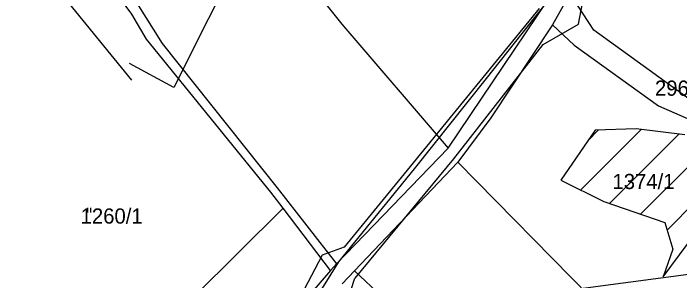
# Model space of a CAD drawing. Extents: x -564810 to -550519, y -1045831 to -1034011.
# Drawn here: x -554205.9 to -553982, y -1038743.2 to -1038653.5 of the extents above; entities that cross this region are included whole.
import ezdxf

# ---------------------------------------------------------------- set-up
doc = ezdxf.new("R2010")
doc.units = 0
for name, color, linetype in [('Biokoridory', 7, 'Continuous'), ('KN stav', 7, 'Continuous'), ('Parcelní čísla', 7, 'Continuous'), ('Vedení VN', 7, 'Continuous'), ('Vrstva 39', 7, 'Continuous'), ('zamokř ploch', 7, 'Continuous')]:
    doc.layers.add(name, color=color, linetype=linetype)

msp = doc.modelspace()

# ---------------------------------------------------------------- linework, layer by layer
at = {"layer": 'Biokoridory'}
for points in [[(-554166.15, -1038675.89), (-554257.77, -1038563.66), (-554316.17, -1038448), (-554353.97, -1038355.23), (-554404.36, -1038287.66), (-554483.38, -1038224.68), (-554553.23, -1038193.76), (-554605.91, -1038189.18), (-554631.11, -1038158.26), (-554628.82, -1038068.93)], [(-553958.49, -1038498.58), (-554005.44, -1038500.87), (-554059.27, -1038494), (-554152.03, -1038678.38), (-554166.92, -1038670.36)]]:
    msp.add_lwpolyline(points, dxfattribs=at)
at = {"layer": 'KN stav'}
for p, q in [((-554166.05, -1038653.83), (-554182.21, -1038632.12)), ((-554115.53, -1038632.06), (-554095.54, -1038657.08)), ((-554059.83, -1038698.78), (-554026.09, -1038648.58)), ((-554010.92, -1038659.16), (-554018.15, -1038648.04)), ((-554164.45, -1038650.04), (-554155.87, -1038663.66)), ((-554021.2, -1038651), (-554024.82, -1038657.31)), ((-554161.17, -1038662.14), (-554166.05, -1038653.83)), ((-554095.54, -1038657.08), (-554059.83, -1038698.78)), ((-554024.82, -1038657.31), (-554045.45, -1038688.56)), ((-554024.82, -1038657.31), (-554017.44, -1038664.15)), ((-553977.68, -1038683.07), (-554010.92, -1038659.16)), ((-554119.4, -1038713.5), (-554161.17, -1038662.14)), ((-554155.87, -1038663.66), (-554117.32, -1038712.06)), ((-554017.44, -1038664.15), (-553989.15, -1038684.55)), ((-553989.15, -1038684.55), (-553949.33, -1038701.84)), ((-554045.45, -1038688.56), (-554056.62, -1038703.41)), ((-554059.83, -1038698.78), (-554097.31, -1038737.52)), ((-554056.62, -1038703.41), (-554091.3, -1038739.91)), ((-554056.62, -1038703.41), (-554005.71, -1038755.12)), ((-554117.32, -1038712.06), (-554097.31, -1038737.52)), ((-554115.3, -1038718.86), (-554119.4, -1038713.5)), ((-554115.3, -1038718.86), (-554182.27, -1038785.24)), ((-554099.39, -1038739.76), (-554115.3, -1038718.86)), ((-554097.31, -1038737.52), (-554099.39, -1038739.76)), ((-554099.39, -1038739.76), (-554109.03, -1038750.89)), ((-554091.3, -1038739.91), (-554095.38, -1038744.23)), ((-554091.3, -1038739.91), (-554031.72, -1038795.33))]:
    msp.add_line(p, q, dxfattribs=at)
at = {"layer": 'Vedení VN'}
msp.add_line((-554071.24, -1038705.62), (-554096.68, -1038736.92), dxfattribs=at)
for points in [[(-554311.13, -1038894.55), (-554183.26, -1038768.06), (-553948.71, -1038736.97), (-553887.24, -1038715.77), (-553721.22, -1038534.86), (-553615.96, -1038471.97), (-553583.46, -1038409.78), (-553495.15, -1038284), (-553204.09, -1037884.03), (-552966, -1037802.05), (-552952.58, -1037796.4), (-552903.13, -1037697.47), (-552835.31, -1037471.34), (-552755.48, -1037231.07), (-552629.72, -1036976.67), (-552323.11, -1036754.78)], [(-553955.59, -1038579.22), (-553988.09, -1038607.6), (-554020.47, -1038641.81), (-554047.02, -1038675.37), (-554071.24, -1038705.62)], [(-554096.68, -1038736.92), (-554118.94, -1038772.7), (-554128.71, -1038814.06), (-554134.81, -1038849.08)]]:
    msp.add_lwpolyline(points, dxfattribs=at)
at = {"layer": 'Vrstva 39'}
for points in [[(-554091.1, -1038742.38), (-554057.87, -1038702.35), (-554027.86, -1038664.01), (-554015.99, -1038657.18), (-554014.1, -1038647.02)], [(-554029.29, -1038651.87), (-554072.58, -1038704.89), (-554094.74, -1038731.99), (-554102.1, -1038734.61), (-554115.51, -1038760.06), (-554122.25, -1038780.51), (-554129.57, -1038803.8), (-554129.11, -1038811.18), (-554131.32, -1038821.94), (-554135.18, -1038847.77), (-554139.01, -1038862.97), (-554143.18, -1038874.21), (-554144.22, -1038876.54), (-554147.43, -1038884.44), (-554148.93, -1038887.41), (-554147.87, -1038888.88)], [(-554142.9, -1038891.74), (-554140.2, -1038886.48), (-554141.58, -1038886.44), (-554140.3, -1038883.07), (-554133.53, -1038860.14), (-554126.48, -1038842.69), (-554120.6, -1038813.19), (-554114.84, -1038790.09), (-554109.67, -1038776.6), (-554103.54, -1038762.51), (-554093.82, -1038750.69), (-554091.2, -1038742.38)]]:
    msp.add_lwpolyline(points, dxfattribs=at)
at = {"layer": 'zamokř ploch'}
for p, q in [((-553995.16, -1038720.92), (-553964.02, -1038689.79)), ((-554010.48, -1038692.65), (-554021.92, -1038709.52)), ((-554015.31, -1038712.79), (-553994.97, -1038692.45)), ((-554012.94, -1038696.28), (-554009.28, -1038692.62)), ((-553996.64, -1038692.25), (-554010.48, -1038692.65)), ((-554005.66, -1038717.29), (-553982.37, -1038693.99)), ((-553980.26, -1038694.25), (-553996.64, -1038692.25)), ((-553986.29, -1038726.2), (-553953.97, -1038693.88)), ((-554021.92, -1038709.52), (-554007.48, -1038716.66)), ((-553987.62, -1038741.93), (-553966.84, -1038713.84)), ((-554180.99, -1038718.81), (-554180.99, -1038720.31)), ((-554179.99, -1038718.81), (-554179.99, -1038720.31)), ((-554007.48, -1038716.66), (-553987.06, -1038723.72)), ((-553987.06, -1038723.72), (-553984.29, -1038732.62)), ((-553984.29, -1038732.62), (-553987.62, -1038741.93)), ((-553987.48, -1038741.53), (-553986.88, -1038740.93))]:
    msp.add_line(p, q, dxfattribs=at)

# ---------------------------------------------------------------- texts
at = {"layer": 'Parcelní čísla'}
for s, p in [('2967', (-553990.35, -1038681.15)), ('1374/1', (-554004.62, -1038712.46)), ('1260/1', (-554183.31, -1038724.06))]:
    msp.add_text(s, height=5.1, dxfattribs=at).set_placement(p)

doc.saveas('drawing.dxf')
